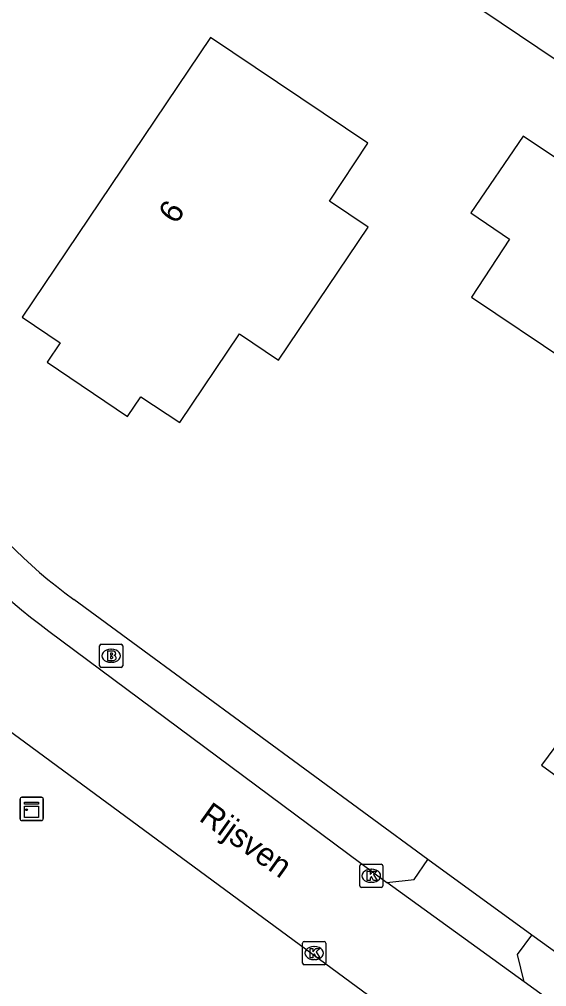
# Model space of a CAD drawing. Extents: x 163268 to 164360, y 381529 to 382285.
# Drawn here: x 163900.07 to 163922.72, y 381599.94 to 381641.5 of the extents above; entities that cross this region are included whole.
import ezdxf

# ---------------------------------------------------------------- set-up
doc = ezdxf.new("R2010")
doc.units = 0
for name, color, linetype in [('IMGEO_Brandkraan', 7, 'Continuous'), ('IMGEO_Kast', 7, 'Continuous'), ('IMGEO_Kolk', 7, 'Continuous'), ('IMGEO_Openbare_ruimte_label', 7, 'Continuous'), ('IMGEO_Pand', 7, 'Continuous'), ('IMGEO_Pand_nummerreeks', 7, 'Continuous'), ('IMGEO_Parkeervlak_halfverhard', 7, 'Continuous'), ('IMGEO_Rijbaan_lokaal_open', 7, 'Continuous'), ('IMGEO_Voetpad_halfverhard', 7, 'Continuous'), ('IMGEO_Voetpad_open', 7, 'Continuous')]:
    doc.layers.add(name, color=color, linetype=linetype)

msp = doc.modelspace()

# ---------------------------------------------------------------- linework, layer by layer
at = {"layer": 'IMGEO_Brandkraan'}
for p, q in [((163903.511, 381613.729), (163903.511, 381614.581)), ((163903.586, 381614.655), (163904.438, 381614.655)), ((163903.999, 381614.435), (163904.024, 381614.435)), ((163904.512, 381614.581), (163904.512, 381613.729)), ((163904.022, 381613.875), (163903.997, 381613.875)), ((163904.438, 381613.655), (163903.586, 381613.655))]:
    msp.add_line(p, q, dxfattribs=at)
for points in [[(163903.511, 381613.729), (163903.511, 381614.581)], [(163903.586, 381614.655), (163904.438, 381614.655)], [(163903.859, 381614.355), (163903.859, 381613.955), (163904.072, 381613.955)], [(163904.09, 381614.355), (163903.859, 381614.355)], [(163904.038, 381614.274), (163903.984, 381614.274), (163903.984, 381614.198)], [(163904.512, 381614.581), (163904.512, 381613.729)], [(163903.984, 381614.198), (163904.037, 381614.198)], [(163904.046, 381614.122), (163903.984, 381614.122), (163903.984, 381614.041)], [(163903.984, 381614.041), (163904.046, 381614.041)], [(163904.438, 381613.655), (163903.586, 381613.655)]]:
    msp.add_lwpolyline(points, dxfattribs=at)
for centre, radius, start, end in [((163903.588, 381614.579), 0.0765, 91.552, 178.448), ((163903.588, 381614.579), 0.0765, 91.552, 178.448), ((163904.039, 381614.236), 0.0379, 267.8285, 90.9355), ((163904.094, 381614.21), 0.145, 59.4692, 91.5367), ((163904.119, 381614.257), 0.0922, 285.5137, 58.1501), ((163904.436, 381614.579), 0.0765, 1.552, 88.448), ((163904.436, 381614.579), 0.0765, 1.552, 88.448), ((163904.047, 381614.081), 0.0404, 269.8759, 90.5077), ((163904.078, 381614.206), 0.251, 268.6676, 293.5347), ((163904.124, 381614.065), 0.105, 301.3115, 78.989), ((163903.588, 381613.731), 0.0765, 181.552, 268.448), ((163903.588, 381613.731), 0.0765, 181.552, 268.448), ((163904.436, 381613.731), 0.0765, 271.552, 358.448), ((163904.436, 381613.731), 0.0765, 271.552, 358.448)]:
    msp.add_arc(centre, radius, start, end, dxfattribs=at)
for centre, major_axis, ratio, start_param, end_param in [((163903.998, 381614.155), (-0.387, 0.002), 0.722429, 4.712389, 7.853982), ((163904.023, 381614.155), (-0.39, 0.002), 0.717154, 1.570796, 4.712389)]:
    msp.add_ellipse(centre, major_axis=major_axis, ratio=ratio, start_param=start_param, end_param=end_param, dxfattribs=at)
at = {"layer": 'IMGEO_Kast'}
for p, q in [((163900.17, 381608.077), (163901.011, 381608.077)), ((163901.011, 381608.077), (163900.17, 381608.077)), ((163900.095, 381607.152), (163900.095, 381607.993)), ((163900.095, 381607.993), (163900.095, 381607.152)), ((163901.095, 381608.002), (163901.095, 381607.161)), ((163901.095, 381607.161), (163901.095, 381608.002)), ((163901.02, 381607.077), (163900.179, 381607.077)), ((163900.179, 381607.077), (163901.02, 381607.077))]:
    msp.add_line(p, q, dxfattribs=at)
for points in [[(163900.29, 381607.867), (163900.89, 381607.867), (163900.89, 381607.782), (163900.29, 381607.782), (163900.29, 381607.867)], [(163900.29, 381607.692), (163900.89, 381607.692), (163900.89, 381607.203), (163900.29, 381607.203), (163900.29, 381607.692)]]:
    msp.add_lwpolyline(points, dxfattribs=at)
msp.add_circle((163900.374, 381607.541), 0.0377, dxfattribs=at)
for centre, start, end in [((163900.173, 381607.999), 92.4484, 184.2845), ((163900.173, 381607.999), 92.4484, 184.2845), ((163901.017, 381607.999), 2.4484, 94.2845), ((163901.017, 381607.999), 2.4484, 94.2845), ((163900.173, 381607.155), 182.4484, 274.2845), ((163900.173, 381607.155), 182.4484, 274.2845), ((163901.017, 381607.155), 272.4484, 4.2845), ((163901.017, 381607.155), 272.4484, 4.2845)]:
    msp.add_arc(centre, 0.0779, start, end, dxfattribs=at)
at = {"layer": 'IMGEO_Kolk'}
for p, q in [((163914.689, 381604.275), (163914.689, 381605.127)), ((163914.764, 381605.201), (163915.616, 381605.201)), ((163915.69, 381605.127), (163915.69, 381604.275)), ((163915.177, 381604.981), (163915.202, 381604.981)), ((163915.2, 381604.421), (163915.175, 381604.421)), ((163915.616, 381604.201), (163914.764, 381604.201)), ((163912.234, 381600.954), (163912.234, 381601.806)), ((163912.309, 381601.88), (163913.161, 381601.88)), ((163913.235, 381601.806), (163913.235, 381600.954)), ((163912.722, 381601.66), (163912.747, 381601.66)), ((163912.745, 381601.1), (163912.72, 381601.1)), ((163913.161, 381600.88), (163912.309, 381600.88))]:
    msp.add_line(p, q, dxfattribs=at)
for points in [[(163914.689, 381604.275), (163914.689, 381605.127)], [(163914.764, 381605.201), (163915.616, 381605.201)], [(163915.69, 381605.127), (163915.69, 381604.275)], [(163915.01, 381604.901), (163915.133, 381604.901), (163915.133, 381604.75), (163915.263, 381604.901), (163915.427, 381604.901), (163915.281, 381604.75), (163915.434, 381604.501), (163915.282, 381604.501), (163915.197, 381604.665), (163915.133, 381604.598), (163915.133, 381604.501), (163915.01, 381604.501), (163915.01, 381604.901)], [(163915.616, 381604.201), (163914.764, 381604.201)], [(163912.234, 381600.954), (163912.234, 381601.806)], [(163912.309, 381601.88), (163913.161, 381601.88)], [(163913.235, 381601.806), (163913.235, 381600.954)], [(163912.555, 381601.58), (163912.678, 381601.58), (163912.678, 381601.429), (163912.808, 381601.58), (163912.972, 381601.58), (163912.826, 381601.429), (163912.979, 381601.18), (163912.827, 381601.18), (163912.742, 381601.344), (163912.678, 381601.277), (163912.678, 381601.18), (163912.555, 381601.18), (163912.555, 381601.58)], [(163913.161, 381600.88), (163912.309, 381600.88)]]:
    msp.add_lwpolyline(points, dxfattribs=at)
for centre, start, end in [((163914.766, 381605.125), 91.552, 178.448), ((163914.766, 381605.125), 91.552, 178.448), ((163915.614, 381605.125), 1.552, 88.448), ((163915.614, 381605.125), 1.552, 88.448), ((163914.766, 381604.277), 181.552, 268.448), ((163914.766, 381604.277), 181.552, 268.448), ((163915.614, 381604.277), 271.552, 358.448), ((163915.614, 381604.277), 271.552, 358.448), ((163912.311, 381601.804), 91.552, 178.448), ((163912.311, 381601.804), 91.552, 178.448), ((163913.159, 381601.804), 1.552, 88.448), ((163913.159, 381601.804), 1.552, 88.448), ((163912.311, 381600.956), 181.552, 268.448), ((163912.311, 381600.956), 181.552, 268.448), ((163913.159, 381600.956), 271.552, 358.448), ((163913.159, 381600.956), 271.552, 358.448)]:
    msp.add_arc(centre, 0.0765, start, end, dxfattribs=at)
for centre, major_axis, ratio, start_param, end_param in [((163915.176, 381604.701), (-0.387, 0.002), 0.722429, 4.712389, 7.853982), ((163915.201, 381604.701), (-0.39, 0.002), 0.717154, 1.570796, 4.712389), ((163912.721, 381601.38), (-0.387, 0.002), 0.722429, 4.712389, 7.853982), ((163912.746, 381601.38), (-0.39, 0.002), 0.717154, 1.570796, 4.712389)]:
    msp.add_ellipse(centre, major_axis=major_axis, ratio=ratio, start_param=start_param, end_param=end_param, dxfattribs=at)
at = {"layer": 'IMGEO_Pand'}
for points in [[(163931.198, 381644.946), (163933.369, 381643.462), (163936.02, 381647.39), (163933.848, 381648.864), (163934.049, 381649.163), (163926.17, 381654.47), (163918.405, 381642.961), (163926.278, 381637.642), (163931.198, 381644.946)], [(163906.961, 381624.176), (163909.528, 381627.992), (163911.202, 381626.862), (163915.058, 381632.574), (163913.395, 381633.692), (163915.041, 381636.177), (163908.28, 381640.725), (163900.184, 381628.712), (163901.824, 381627.61), (163901.259, 381626.772), (163904.717, 381624.44), (163905.282, 381625.277), (163906.961, 381624.176)], [(163923.636, 381626.787), (163925.294, 381629.281), (163925.708, 381629), (163927.951, 381632.312), (163921.716, 381636.489), (163919.468, 381633.19), (163921.121, 381632.064), (163919.491, 381629.564), (163923.636, 381626.787)], [(163935.511, 381611.591), (163934.864, 381610.702), (163927.439, 381616.128), (163922.507, 381609.449), (163934.814, 381600.47), (163938.351, 381605.313), (163941.68, 381602.884), (163949.736, 381614.054), (163945.437, 381617.154), (163945.253, 381617.286), (163942.649, 381613.669), (163943.874, 381612.787), (163941.116, 381608.957), (163936.139, 381612.454), (163935.511, 381611.591)]]:
    msp.add_lwpolyline(points, dxfattribs=at)
at = {"layer": 'IMGEO_Parkeervlak_halfverhard'}
msp.add_lwpolyline([(163925.048, 381600.02), (163922.09, 381602.143)], dxfattribs=at)
at = {"layer": 'IMGEO_Rijbaan_lokaal_open'}
for points in [[(163901.336, 381615.211), (163915.854, 381604.412)], [(163942.932, 381579.031), (163896.574, 381613.166)], [(163921.762, 381600.142), (163915.854, 381604.412)], [(163923.997, 381598.532), (163921.762, 381600.142)]]:
    msp.add_lwpolyline(points, dxfattribs=at)
msp.add_arc((163915.636, 381634.719), 24.188, 196.439, 233.7567, dxfattribs=at)
at = {"layer": 'IMGEO_Voetpad_halfverhard'}
msp.add_lwpolyline([(163917.615, 381605.397), (163902.404, 381616.58)], dxfattribs=at)
msp.add_arc((163915.352, 381634.502), 22.11, 195.5092, 234.154, dxfattribs=at)
at = {"layer": 'IMGEO_Voetpad_open'}
for points in [[(163915.854, 381604.412), (163917.027, 381604.546), (163917.615, 381605.397)], [(163922.09, 381602.143), (163917.615, 381605.397)], [(163921.762, 381600.142), (163921.471, 381601.321), (163922.09, 381602.143)]]:
    msp.add_lwpolyline(points, dxfattribs=at)

# ---------------------------------------------------------------- texts
at = {"layer": 'IMGEO_Openbare_ruimte_label'}
msp.add_text('Rijsven', height=1, rotation=324.4823, dxfattribs=at).set_placement((163907.739, 381607.105))
at = {"layer": 'IMGEO_Pand_nummerreeks'}
msp.add_text('6', height=1, rotation=56.0259, dxfattribs=at).set_placement((163906.8, 381632.66))

doc.saveas('drawing.dxf')
